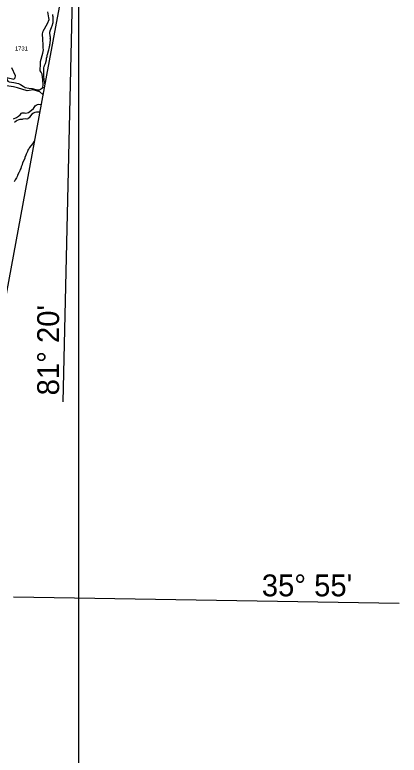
# Model space of a CAD drawing. Extents: x 1159738 to 1321356, y 736314 to 882035.
# Drawn here: x 1307849 to 1319278, y 791927 to 813953 of the extents above; entities that cross this region are included whole.
import ezdxf

# ---------------------------------------------------------------- set-up
doc = ezdxf.new("R2010")
doc.units = 0
for name, color, linetype in [('Exist Boundary Political CountyLine', 7, 'Continuous'), ('Exist Hydrographic Creek Single Shore', 7, 'Continuous'), ('Exist Hydrographic Misc Water Feature', 7, 'Continuous'), ('Exist Road Non-System Type 51', 7, 'Continuous'), ('Exist Road Secondary Type 41 Attributed', 7, 'Continuous'), ('Exist Road Secondary Type 51 Number Label', 7, 'Continuous'), ('Map Preparation Inset Cut Line', 7, 'Continuous'), ('Map Preparation Longitude Latitude Label', 7, 'Continuous'), ('Map Preparation Longitude Latitude Lines', 7, 'Continuous')]:
    doc.layers.add(name, color=color, linetype=linetype)

msp = doc.modelspace()

# ---------------------------------------------------------------- linework, layer by layer
at = {"layer": 'Exist Boundary Political CountyLine'}
msp.add_lwpolyline([(1311316, 825732), (1309811, 817651), (1308790, 812155), (1307521, 805267), (1306392, 799211), (1306389, 799187), (1306383, 799177), (1306383, 799159), (1306378, 799141), (1306374, 799129), (1306381, 799111), (1306383, 799087), (1307125, 794110), (1307806, 789624)], dxfattribs=at)
at = {"layer": 'Exist Hydrographic Creek Single Shore'}
for points in [[(1307611, 812087), (1307825, 812041), (1307857, 812081), (1307868, 812136), (1307759, 812372)], [(1308685, 811583), (1308593, 811664), (1308396, 811720), (1308219, 811688), (1307928, 811779), (1307813, 811809), (1307669, 811829), (1307519, 811840), (1307474, 811879), (1307498, 811988), (1307552, 812055), (1307611, 812087)]]:
    msp.add_lwpolyline(points, dxfattribs=at)
at = {"layer": 'Exist Hydrographic Misc Water Feature'}
for points in [[(1308743, 811900), (1308744, 811905), (1308743, 811924), (1308727, 812005), (1308714, 812149), (1308713, 812277), (1308709, 812333), (1308711, 812371), (1308723, 812419), (1308731, 812435), (1308731, 812443), (1308757, 812506), (1308787, 812617), (1308792, 812666), (1308807, 812713), (1308808, 812729), (1308816, 812753), (1308817, 812769), (1308855, 812880), (1308864, 812912), (1308871, 812952), (1308884, 812999), (1308885, 813016), (1308889, 813024), (1308889, 813048), (1308894, 813056), (1308894, 813080), (1308898, 813093), (1308906, 813237), (1308904, 813251), (1308909, 813273), (1308909, 813298), (1308905, 813305), (1308903, 813353), (1308895, 813377), (1308892, 813433), (1308901, 813465), (1308901, 813482), (1308912, 813497), (1308916, 813521), (1308942, 813577), (1308950, 813609), (1308959, 813624), (1308985, 813720), (1308986, 813743), (1308990, 813751), (1308993, 813815), (1308990, 813829), (1308987, 813888), (1308980, 813918), (1308981, 813964)], [(1308588, 811056), (1308521, 811059), (1308513, 811055), (1308497, 811056), (1308448, 811044), (1308406, 811025), (1308357, 810993), (1308316, 810949), (1308273, 810884), (1308250, 810865), (1308234, 810856), (1308210, 810852), (1308154, 810853), (1308090, 810849), (1308065, 810841), (1308025, 810839), (1308017, 810835), (1308001, 810835), (1307969, 810827), (1307921, 810810), (1307888, 810787), (1307843, 810745)], [(1308431, 810204), (1308425, 810196), (1308373, 810118), (1308284, 810005), (1308255, 809950), (1308249, 809949), (1308245, 809943), (1308223, 809887), (1308215, 809871), (1308215, 809863), (1308190, 809809), (1308181, 809778), (1308147, 809707), (1308145, 809690), (1308117, 809620), (1308077, 809548), (1308070, 809500), (1308072, 809493), (1308043, 809429), (1308028, 809381), (1308011, 809349), (1308011, 809342), (1307998, 809318), (1307998, 809310), (1307977, 809272), (1307973, 809257), (1307927, 809170), (1307926, 809161), (1307895, 809098), (1307857, 809039), (1307830, 808984)]]:
    msp.add_lwpolyline(points, dxfattribs=at)
at = {"layer": 'Exist Road Non-System Type 51'}
for points in [[(1308686, 811788), (1308688, 811872), (1308681, 812015), (1308665, 812183), (1308632, 812251), (1308607, 812289), (1308609, 812508), (1308609, 812565), (1308686, 812811), (1308707, 812909), (1308697, 812975), (1308690, 813061), (1308681, 813218), (1308669, 813388), (1308695, 813470), (1308817, 813694), (1308866, 813816), (1308863, 813866), (1308833, 814042)], [(1307811, 810856), (1307902, 810900), (1307955, 810935), (1308004, 810977), (1308044, 811024), (1308064, 811035), (1308101, 811039), (1308141, 811033), (1308178, 811031), (1308216, 811033), (1308254, 811044), (1308297, 811074), (1308404, 811168), (1308426, 811191), (1308458, 811243), (1308482, 811269), (1308521, 811286), (1308564, 811292), (1308613, 811286), (1308630, 811282)]]:
    msp.add_lwpolyline(points, dxfattribs=at)
at = {"layer": 'Exist Road Secondary Type 41 Attributed'}
msp.add_lwpolyline([(1307611, 812087), (1307617, 812025), (1307646, 811983), (1307684, 811958), (1307817, 811936), (1307959, 811914), (1308020, 811884), (1308099, 811825), (1308154, 811793), (1308264, 811775), (1308366, 811764), (1308477, 811733), (1308538, 811722), (1308588, 811722), (1308643, 811757), (1308686, 811788), (1308725, 811801)], dxfattribs=at)
at = {"layer": 'Map Preparation Inset Cut Line'}
msp.add_lwpolyline([(1289258, 782300), (1309749, 782300), (1309749, 816385), (1289258, 816385)], close=True, dxfattribs=at)
at = {"layer": 'Map Preparation Longitude Latitude Lines'}
for p, q in [((1309286, 802435), (1309620, 816621)), ((1307815, 796642), (1319278, 796450))]:
    msp.add_line(p, q, dxfattribs=at)

# ---------------------------------------------------------------- texts
at = {"layer": 'Exist Road Secondary Type 51 Number Label'}
msp.add_text('1731', height=125, dxfattribs=at).set_placement((1307854, 812888))
at = {"layer": 'Map Preparation Longitude Latitude Label'}
msp.add_text("81° 20'", height=650, rotation=90, dxfattribs=at).set_placement((1309165, 802632))
msp.add_text("35° 55'", height=650, dxfattribs=at).set_placement((1315193, 796653))

doc.saveas('drawing.dxf')
